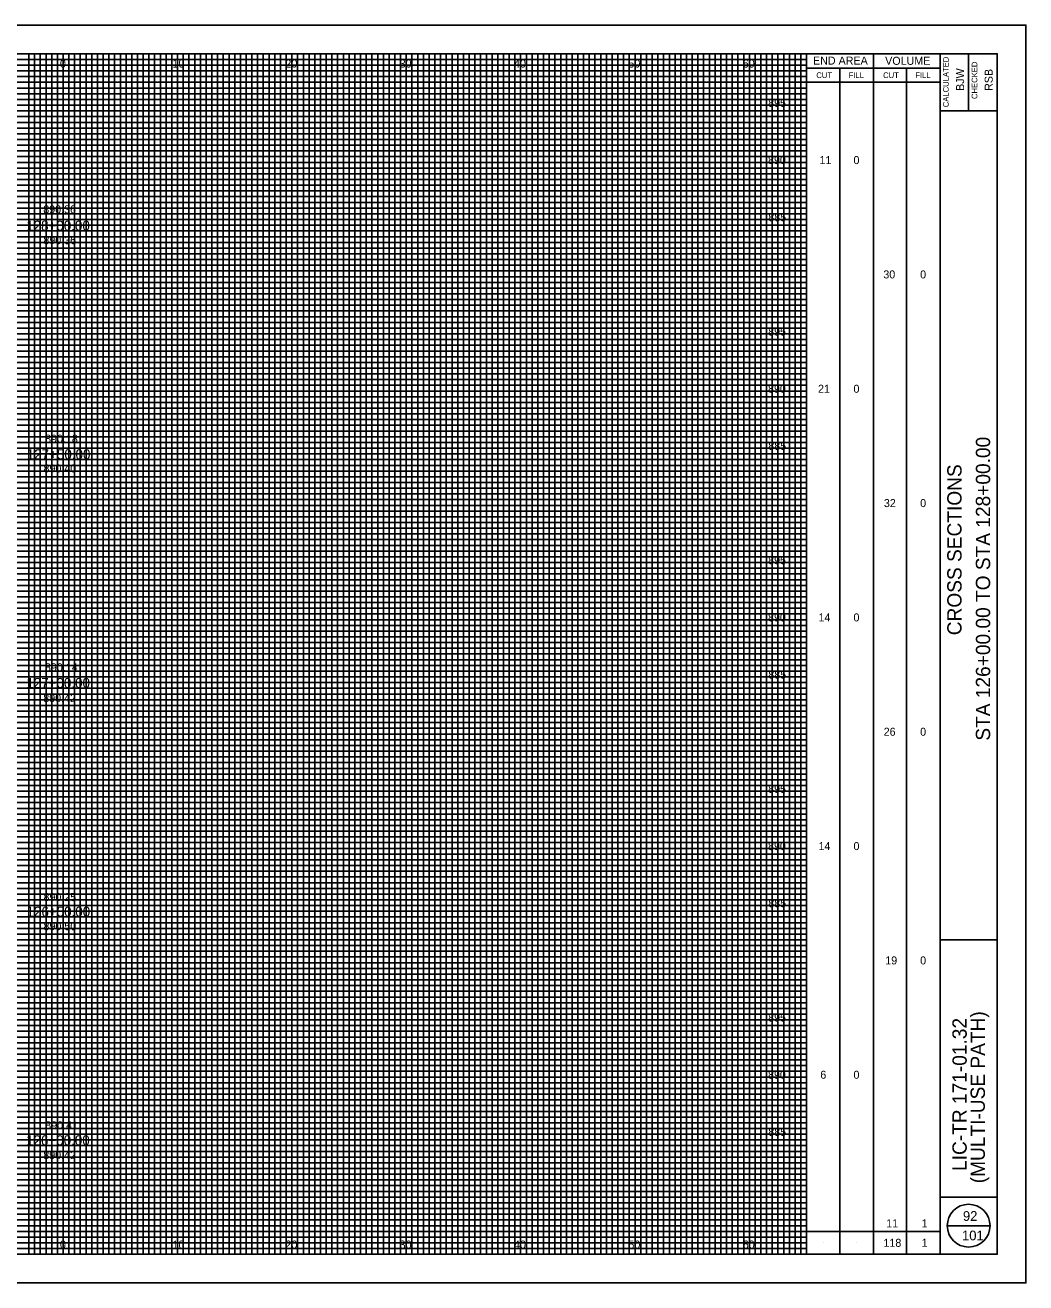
# Model space of a CAD drawing. Extents: x -10 to 160, y -2 to 3672.
# Drawn here: x 72.5 to 160, y 2642.5 to 2752.5 of the extents above; entities that cross this region are included whole.
import ezdxf

# ---------------------------------------------------------------- set-up
doc = ezdxf.new("R2010")
doc.units = 0
for name, color, linetype in [('SH_Border', 7, 'Continuous'), ('SH_Cut_Line', 7, 'Continuous'), ('SH_Data', 7, 'Continuous'), ('SH_Major_Grid_Line', 7, 'Continuous'), ('SH_Minor_Grid_Line', 7, 'Continuous'), ('SH_Text', 7, 'Continuous'), ('TX_P_10', 7, 'Continuous'), ('TX_X_10', 7, 'Continuous')]:
    doc.layers.add(name, color=color, linetype=linetype)

msp = doc.modelspace()

# ---------------------------------------------------------------- linework, layer by layer
at = {"layer": 'SH_Border'}
for p, q in [((152.5, 2645), (152.5, 2750)), ((155, 2750), (155, 2745)), ((152.5, 2745), (157.5, 2745)), ((152.5, 2672.5), (157.5, 2672.5)), ((152.5, 2650), (157.5, 2650))]:
    msp.add_line(p, q, dxfattribs=at)
msp.add_lwpolyline([(0, 2750), (157.5, 2750), (157.5, 2645), (0, 2645)], close=True, dxfattribs=at)
at = {"layer": 'SH_Cut_Line'}
msp.add_lwpolyline([(-10, 2642.5), (160, 2642.5), (160, 2752.5), (-10, 2752.5)], close=True, dxfattribs=at)
at = {"layer": 'SH_Data'}
for p, q in [((140.83, 2645), (140.83, 2750)), ((146.67, 2645), (146.67, 2750)), ((140.83, 2748.75), (152.5, 2748.75)), ((143.75, 2645), (143.75, 2748.75)), ((149.58, 2645), (149.58, 2748.75)), ((140.83, 2747.5), (152.5, 2747.5)), ((140.83, 2647), (152.5, 2647)), ((153.12, 2647.5), (156.88, 2647.5)), ((142.29, 2646), (142.29, 2646)), ((145.21, 2646), (145.21, 2646)), ((148.12, 2646), (148.12, 2646)), ((151.04, 2646), (151.04, 2646))]:
    msp.add_line(p, q, dxfattribs=at)
msp.add_circle((155, 2647.5), 1.87, dxfattribs=at)
at = {"layer": 'SH_Major_Grid_Line'}
for p, q in [((75.83, 2645), (75.83, 2750)), ((80.83, 2645), (80.83, 2750)), ((85.83, 2645), (85.83, 2750)), ((90.83, 2645), (90.83, 2750)), ((95.83, 2645), (95.83, 2750)), ((100.83, 2645), (100.83, 2750)), ((105.83, 2645), (105.83, 2750)), ((110.83, 2645), (110.83, 2750)), ((115.83, 2645), (115.83, 2750)), ((120.83, 2645), (120.83, 2750)), ((125.83, 2645), (125.83, 2750)), ((130.83, 2645), (130.83, 2750)), ((135.83, 2645), (135.83, 2750)), ((5.83, 2745), (140.83, 2745)), ((5.83, 2740), (140.83, 2740)), ((5.83, 2735), (140.83, 2735)), ((5.83, 2730), (140.83, 2730)), ((5.83, 2725), (140.83, 2725)), ((5.83, 2720), (140.83, 2720)), ((5.83, 2715), (140.83, 2715)), ((5.83, 2710), (140.83, 2710)), ((5.83, 2705), (140.83, 2705)), ((5.83, 2700), (140.83, 2700)), ((5.83, 2695), (140.83, 2695)), ((5.83, 2690), (140.83, 2690)), ((5.83, 2685), (140.83, 2685)), ((5.83, 2680), (140.83, 2680)), ((5.83, 2675), (140.83, 2675)), ((5.83, 2670), (140.83, 2670)), ((5.83, 2665), (140.83, 2665)), ((5.83, 2660), (140.83, 2660)), ((5.83, 2655), (140.83, 2655)), ((5.83, 2650), (140.83, 2650))]:
    msp.add_line(p, q, dxfattribs=at)
at = {"layer": 'SH_Minor_Grid_Line'}
for p, q in [((72.83, 2645), (72.83, 2750)), ((73.33, 2645), (73.33, 2750)), ((73.83, 2645), (73.83, 2750)), ((74.33, 2645), (74.33, 2750)), ((74.83, 2645), (74.83, 2750)), ((75.33, 2645), (75.33, 2750)), ((76.33, 2645), (76.33, 2750)), ((76.83, 2645), (76.83, 2750)), ((77.33, 2645), (77.33, 2750)), ((77.83, 2645), (77.83, 2750)), ((78.33, 2645), (78.33, 2750)), ((78.83, 2645), (78.83, 2750)), ((79.33, 2645), (79.33, 2750)), ((79.83, 2645), (79.83, 2750)), ((80.33, 2645), (80.33, 2750)), ((81.33, 2645), (81.33, 2750)), ((81.83, 2645), (81.83, 2750)), ((82.33, 2645), (82.33, 2750)), ((82.83, 2645), (82.83, 2750)), ((83.33, 2645), (83.33, 2750)), ((83.83, 2645), (83.83, 2750)), ((84.33, 2645), (84.33, 2750)), ((84.83, 2645), (84.83, 2750)), ((85.33, 2645), (85.33, 2750)), ((86.33, 2645), (86.33, 2750)), ((86.83, 2645), (86.83, 2750)), ((87.33, 2645), (87.33, 2750)), ((87.83, 2645), (87.83, 2750)), ((88.33, 2645), (88.33, 2750)), ((88.83, 2645), (88.83, 2750)), ((89.33, 2645), (89.33, 2750)), ((89.83, 2645), (89.83, 2750)), ((90.33, 2645), (90.33, 2750)), ((91.33, 2645), (91.33, 2750)), ((91.83, 2645), (91.83, 2750)), ((92.33, 2645), (92.33, 2750)), ((92.83, 2645), (92.83, 2750)), ((93.33, 2645), (93.33, 2750)), ((93.83, 2645), (93.83, 2750)), ((94.33, 2645), (94.33, 2750)), ((94.83, 2645), (94.83, 2750)), ((95.33, 2645), (95.33, 2750)), ((96.33, 2645), (96.33, 2750)), ((96.83, 2645), (96.83, 2750)), ((97.33, 2645), (97.33, 2750)), ((97.83, 2645), (97.83, 2750)), ((98.33, 2645), (98.33, 2750)), ((98.83, 2645), (98.83, 2750)), ((99.33, 2645), (99.33, 2750)), ((99.83, 2645), (99.83, 2750)), ((100.33, 2645), (100.33, 2750)), ((101.33, 2645), (101.33, 2750)), ((101.83, 2645), (101.83, 2750)), ((102.33, 2645), (102.33, 2750)), ((102.83, 2645), (102.83, 2750)), ((103.33, 2645), (103.33, 2750)), ((103.83, 2645), (103.83, 2750)), ((104.33, 2645), (104.33, 2750)), ((104.83, 2645), (104.83, 2750)), ((105.33, 2645), (105.33, 2750)), ((106.33, 2645), (106.33, 2750)), ((106.83, 2645), (106.83, 2750)), ((107.33, 2645), (107.33, 2750)), ((107.83, 2645), (107.83, 2750)), ((108.33, 2645), (108.33, 2750)), ((108.83, 2645), (108.83, 2750)), ((109.33, 2645), (109.33, 2750)), ((109.83, 2645), (109.83, 2750)), ((110.33, 2645), (110.33, 2750)), ((111.33, 2645), (111.33, 2750)), ((111.83, 2645), (111.83, 2750)), ((112.33, 2645), (112.33, 2750)), ((112.83, 2645), (112.83, 2750)), ((113.33, 2645), (113.33, 2750)), ((113.83, 2645), (113.83, 2750)), ((114.33, 2645), (114.33, 2750)), ((114.83, 2645), (114.83, 2750)), ((115.33, 2645), (115.33, 2750)), ((116.33, 2645), (116.33, 2750)), ((116.83, 2645), (116.83, 2750)), ((117.33, 2645), (117.33, 2750)), ((117.83, 2645), (117.83, 2750)), ((118.33, 2645), (118.33, 2750)), ((118.83, 2645), (118.83, 2750)), ((119.33, 2645), (119.33, 2750)), ((119.83, 2645), (119.83, 2750)), ((120.33, 2645), (120.33, 2750)), ((121.33, 2645), (121.33, 2750)), ((121.83, 2645), (121.83, 2750)), ((122.33, 2645), (122.33, 2750)), ((122.83, 2645), (122.83, 2750)), ((123.33, 2645), (123.33, 2750)), ((123.83, 2645), (123.83, 2750)), ((124.33, 2645), (124.33, 2750)), ((124.83, 2645), (124.83, 2750)), ((125.33, 2645), (125.33, 2750)), ((126.33, 2645), (126.33, 2750)), ((126.83, 2645), (126.83, 2750)), ((127.33, 2645), (127.33, 2750)), ((127.83, 2645), (127.83, 2750)), ((128.33, 2645), (128.33, 2750)), ((128.83, 2645), (128.83, 2750)), ((129.33, 2645), (129.33, 2750)), ((129.83, 2645), (129.83, 2750)), ((130.33, 2645), (130.33, 2750)), ((131.33, 2645), (131.33, 2750)), ((131.83, 2645), (131.83, 2750)), ((132.33, 2645), (132.33, 2750)), ((132.83, 2645), (132.83, 2750)), ((133.33, 2645), (133.33, 2750)), ((133.83, 2645), (133.83, 2750)), ((134.33, 2645), (134.33, 2750)), ((134.83, 2645), (134.83, 2750)), ((135.33, 2645), (135.33, 2750)), ((136.33, 2645), (136.33, 2750)), ((136.83, 2645), (136.83, 2750)), ((137.33, 2645), (137.33, 2750)), ((137.83, 2645), (137.83, 2750)), ((138.33, 2645), (138.33, 2750)), ((138.83, 2645), (138.83, 2750)), ((139.33, 2645), (139.33, 2750)), ((139.83, 2645), (139.83, 2750)), ((140.33, 2645), (140.33, 2750)), ((5.83, 2749.5), (140.83, 2749.5)), ((5.83, 2749), (140.83, 2749)), ((5.83, 2748.5), (140.83, 2748.5)), ((5.83, 2748), (140.83, 2748)), ((5.83, 2747.5), (140.83, 2747.5)), ((5.83, 2747), (140.83, 2747)), ((5.83, 2746.5), (140.83, 2746.5)), ((5.83, 2746), (140.83, 2746)), ((5.83, 2745.5), (140.83, 2745.5)), ((5.83, 2744.5), (140.83, 2744.5)), ((5.83, 2744), (140.83, 2744)), ((5.83, 2743.5), (140.83, 2743.5)), ((5.83, 2743), (140.83, 2743)), ((5.83, 2742.5), (140.83, 2742.5)), ((5.83, 2742), (140.83, 2742)), ((5.83, 2741.5), (140.83, 2741.5)), ((5.83, 2741), (140.83, 2741)), ((5.83, 2740.5), (140.83, 2740.5)), ((5.83, 2739.5), (140.83, 2739.5)), ((5.83, 2739), (140.83, 2739)), ((5.83, 2738.5), (140.83, 2738.5)), ((5.83, 2738), (140.83, 2738)), ((5.83, 2737.5), (140.83, 2737.5)), ((5.83, 2737), (140.83, 2737)), ((5.83, 2736.5), (140.83, 2736.5)), ((5.83, 2736), (140.83, 2736)), ((5.83, 2735.5), (140.83, 2735.5)), ((5.83, 2734.5), (140.83, 2734.5)), ((5.83, 2734), (140.83, 2734)), ((5.83, 2733.5), (140.83, 2733.5)), ((5.83, 2733), (140.83, 2733)), ((5.83, 2732.5), (140.83, 2732.5)), ((5.83, 2732), (140.83, 2732)), ((5.83, 2731.5), (140.83, 2731.5)), ((5.83, 2731), (140.83, 2731)), ((5.83, 2730.5), (140.83, 2730.5)), ((5.83, 2729.5), (140.83, 2729.5)), ((5.83, 2729), (140.83, 2729)), ((5.83, 2728.5), (140.83, 2728.5)), ((5.83, 2728), (140.83, 2728)), ((5.83, 2727.5), (140.83, 2727.5)), ((5.83, 2727), (140.83, 2727)), ((5.83, 2726.5), (140.83, 2726.5)), ((5.83, 2726), (140.83, 2726)), ((5.83, 2725.5), (140.83, 2725.5)), ((5.83, 2724.5), (140.83, 2724.5)), ((5.83, 2724), (140.83, 2724)), ((5.83, 2723.5), (140.83, 2723.5)), ((5.83, 2723), (140.83, 2723)), ((5.83, 2722.5), (140.83, 2722.5)), ((5.83, 2722), (140.83, 2722)), ((5.83, 2721.5), (140.83, 2721.5)), ((5.83, 2721), (140.83, 2721)), ((5.83, 2720.5), (140.83, 2720.5)), ((5.83, 2719.5), (140.83, 2719.5)), ((5.83, 2719), (140.83, 2719)), ((5.83, 2718.5), (140.83, 2718.5)), ((5.83, 2718), (140.83, 2718)), ((5.83, 2717.5), (140.83, 2717.5)), ((5.83, 2717), (140.83, 2717)), ((5.83, 2716.5), (140.83, 2716.5)), ((5.83, 2716), (140.83, 2716)), ((5.83, 2715.5), (140.83, 2715.5)), ((5.83, 2714.5), (140.83, 2714.5)), ((5.83, 2714), (140.83, 2714)), ((5.83, 2713.5), (140.83, 2713.5)), ((5.83, 2713), (140.83, 2713)), ((5.83, 2712.5), (140.83, 2712.5)), ((5.83, 2712), (140.83, 2712)), ((5.83, 2711.5), (140.83, 2711.5)), ((5.83, 2711), (140.83, 2711)), ((5.83, 2710.5), (140.83, 2710.5)), ((5.83, 2709.5), (140.83, 2709.5)), ((5.83, 2709), (140.83, 2709)), ((5.83, 2708.5), (140.83, 2708.5)), ((5.83, 2708), (140.83, 2708)), ((5.83, 2707.5), (140.83, 2707.5)), ((5.83, 2707), (140.83, 2707)), ((5.83, 2706.5), (140.83, 2706.5)), ((5.83, 2706), (140.83, 2706)), ((5.83, 2705.5), (140.83, 2705.5)), ((5.83, 2704.5), (140.83, 2704.5)), ((5.83, 2704), (140.83, 2704)), ((5.83, 2703.5), (140.83, 2703.5)), ((5.83, 2703), (140.83, 2703)), ((5.83, 2702.5), (140.83, 2702.5)), ((5.83, 2702), (140.83, 2702)), ((5.83, 2701.5), (140.83, 2701.5)), ((5.83, 2701), (140.83, 2701)), ((5.83, 2700.5), (140.83, 2700.5)), ((5.83, 2699.5), (140.83, 2699.5)), ((5.83, 2699), (140.83, 2699)), ((5.83, 2698.5), (140.83, 2698.5)), ((5.83, 2698), (140.83, 2698)), ((5.83, 2697.5), (140.83, 2697.5)), ((5.83, 2697), (140.83, 2697)), ((5.83, 2696.5), (140.83, 2696.5)), ((5.83, 2696), (140.83, 2696)), ((5.83, 2695.5), (140.83, 2695.5)), ((5.83, 2694.5), (140.83, 2694.5)), ((5.83, 2694), (140.83, 2694)), ((5.83, 2693.5), (140.83, 2693.5)), ((5.83, 2693), (140.83, 2693)), ((5.83, 2692.5), (140.83, 2692.5)), ((5.83, 2692), (140.83, 2692)), ((5.83, 2691.5), (140.83, 2691.5)), ((5.83, 2691), (140.83, 2691)), ((5.83, 2690.5), (140.83, 2690.5)), ((5.83, 2689.5), (140.83, 2689.5)), ((5.83, 2689), (140.83, 2689)), ((5.83, 2688.5), (140.83, 2688.5)), ((5.83, 2688), (140.83, 2688)), ((5.83, 2687.5), (140.83, 2687.5)), ((5.83, 2687), (140.83, 2687)), ((5.83, 2686.5), (140.83, 2686.5)), ((5.83, 2686), (140.83, 2686)), ((5.83, 2685.5), (140.83, 2685.5)), ((5.83, 2684.5), (140.83, 2684.5)), ((5.83, 2684), (140.83, 2684)), ((5.83, 2683.5), (140.83, 2683.5)), ((5.83, 2683), (140.83, 2683)), ((5.83, 2682.5), (140.83, 2682.5)), ((5.83, 2682), (140.83, 2682)), ((5.83, 2681.5), (140.83, 2681.5)), ((5.83, 2681), (140.83, 2681)), ((5.83, 2680.5), (140.83, 2680.5)), ((5.83, 2679.5), (140.83, 2679.5)), ((5.83, 2679), (140.83, 2679)), ((5.83, 2678.5), (140.83, 2678.5)), ((5.83, 2678), (140.83, 2678)), ((5.83, 2677.5), (140.83, 2677.5)), ((5.83, 2677), (140.83, 2677)), ((5.83, 2676.5), (140.83, 2676.5)), ((5.83, 2676), (140.83, 2676)), ((5.83, 2675.5), (140.83, 2675.5)), ((5.83, 2674.5), (140.83, 2674.5)), ((5.83, 2674), (140.83, 2674)), ((5.83, 2673.5), (140.83, 2673.5)), ((5.83, 2673), (140.83, 2673)), ((5.83, 2672.5), (140.83, 2672.5)), ((5.83, 2672), (140.83, 2672)), ((5.83, 2671.5), (140.83, 2671.5)), ((5.83, 2671), (140.83, 2671)), ((5.83, 2670.5), (140.83, 2670.5)), ((5.83, 2669.5), (140.83, 2669.5)), ((5.83, 2669), (140.83, 2669)), ((5.83, 2668.5), (140.83, 2668.5)), ((5.83, 2668), (140.83, 2668)), ((5.83, 2667.5), (140.83, 2667.5)), ((5.83, 2667), (140.83, 2667)), ((5.83, 2666.5), (140.83, 2666.5)), ((5.83, 2666), (140.83, 2666)), ((5.83, 2665.5), (140.83, 2665.5)), ((5.83, 2664.5), (140.83, 2664.5)), ((5.83, 2664), (140.83, 2664)), ((5.83, 2663.5), (140.83, 2663.5)), ((5.83, 2663), (140.83, 2663)), ((5.83, 2662.5), (140.83, 2662.5)), ((5.83, 2662), (140.83, 2662)), ((5.83, 2661.5), (140.83, 2661.5)), ((5.83, 2661), (140.83, 2661)), ((5.83, 2660.5), (140.83, 2660.5)), ((5.83, 2659.5), (140.83, 2659.5)), ((5.83, 2659), (140.83, 2659)), ((5.83, 2658.5), (140.83, 2658.5)), ((5.83, 2658), (140.83, 2658)), ((5.83, 2657.5), (140.83, 2657.5)), ((5.83, 2657), (140.83, 2657)), ((5.83, 2656.5), (140.83, 2656.5)), ((5.83, 2656), (140.83, 2656)), ((5.83, 2655.5), (140.83, 2655.5)), ((5.83, 2654.5), (140.83, 2654.5)), ((5.83, 2654), (140.83, 2654)), ((5.83, 2653.5), (140.83, 2653.5)), ((5.83, 2653), (140.83, 2653)), ((5.83, 2652.5), (140.83, 2652.5)), ((5.83, 2652), (140.83, 2652)), ((5.83, 2651.5), (140.83, 2651.5)), ((5.83, 2651), (140.83, 2651)), ((5.83, 2650.5), (140.83, 2650.5)), ((5.83, 2649.5), (140.83, 2649.5)), ((5.83, 2649), (140.83, 2649)), ((5.83, 2648.5), (140.83, 2648.5)), ((5.83, 2648), (140.83, 2648)), ((5.83, 2647.5), (140.83, 2647.5)), ((5.83, 2647), (140.83, 2647)), ((5.83, 2646.5), (140.83, 2646.5)), ((5.83, 2646), (140.83, 2646)), ((5.83, 2645.5), (140.83, 2645.5))]:
    msp.add_line(p, q, dxfattribs=at)

# ---------------------------------------------------------------- texts
at = {"layer": 'SH_Data'}
for s, height, p in [('END AREA', 0.7, (141.39, 2749.05)), ('VOLUME', 0.7, (147.7, 2749.03)), ('CUT', 0.5, (141.68, 2747.87)), ('FILL', 0.5, (144.5, 2747.87)), ('CUT', 0.5, (147.52, 2747.87)), ('FILL', 0.5, (150.34, 2747.87)), ('92', 0.85, (154.5, 2647.92)), ('101', 0.85, (154.42, 2646.22))]:
    msp.add_text(s, height=height, dxfattribs=at).set_placement(p)
for s, height, p in [('CALCULATED', 0.5, (153.26, 2745.32)), ('CHECKED', 0.5, (155.76, 2746.04)), ('BJW', 0.7, (154.6, 2746.75)), ('RSB', 0.7, (157.1, 2746.75)), ('STA 126+00.00 TO STA 128+00.00', 1.25, (156.88, 2689.92)), ('CROSS SECTIONS', 1.25, (154.38, 2699.14)), ('LIC-TR 171-01.32', 1.25, (154.83, 2652.29)), ('(MULTI-USE PATH)', 1.25, (156.42, 2651.21))]:
    msp.add_text(s, height=height, rotation=90, dxfattribs=at).set_placement(p)
at = {"layer": 'SH_Text'}
for s, height, p in [('0', 0.7, (75.55, 2748.79)), ('10', 0.7, (85.39, 2748.79)), ('20', 0.7, (95.26, 2748.79)), ('30', 0.7, (105.25, 2748.79)), ('40', 0.7, (115.25, 2748.79)), ('50', 0.7, (125.25, 2748.79)), ('60', 0.7, (135.25, 2748.79)), ('895', 0.7, (137.47, 2745.35)), ('890', 0.7, (137.46, 2740.35)), ('11', 0.7, (141.96, 2740.35)), ('0', 0.7, (144.93, 2740.35)), ('885', 0.7, (137.48, 2735.35)), ('128+00.00', 0.875, (72.6, 2734.53)), ('30', 0.7, (147.54, 2730.35)), ('0', 0.7, (150.76, 2730.35)), ('895', 0.7, (137.47, 2725.35)), ('890', 0.7, (137.46, 2720.35)), ('21', 0.7, (141.83, 2720.35)), ('0', 0.7, (144.93, 2720.35)), ('885', 0.7, (137.48, 2715.35)), ('127+50.00', 0.875, (72.65, 2714.53)), ('32', 0.7, (147.59, 2710.35)), ('0', 0.7, (150.76, 2710.35)), ('895', 0.7, (137.47, 2705.35)), ('890', 0.7, (137.46, 2700.35)), ('14', 0.7, (141.87, 2700.35)), ('0', 0.7, (144.93, 2700.35)), ('127+00.00', 0.875, (72.61, 2694.53)), ('885', 0.7, (137.48, 2695.35)), ('26', 0.7, (147.57, 2690.35)), ('0', 0.7, (150.76, 2690.35)), ('895', 0.7, (137.47, 2685.35)), ('890', 0.7, (137.46, 2680.35)), ('14', 0.7, (141.87, 2680.35)), ('0', 0.7, (144.93, 2680.35)), ('126+50.00', 0.875, (72.63, 2674.53)), ('885', 0.7, (137.48, 2675.35)), ('19', 0.7, (147.71, 2670.35)), ('0', 0.7, (150.76, 2670.35)), ('895', 0.7, (137.47, 2665.35)), ('890', 0.7, (137.46, 2660.35)), ('6', 0.7, (142.03, 2660.35)), ('0', 0.7, (144.93, 2660.35)), ('126+00.00', 0.875, (72.59, 2654.53)), ('885', 0.7, (137.48, 2655.35)), ('11', 0.7, (147.79, 2647.35)), ('1', 0.7, (150.88, 2647.35)), ('0', 0.7, (75.55, 2645.5)), ('10', 0.7, (85.39, 2645.5)), ('20', 0.7, (95.26, 2645.5)), ('30', 0.7, (105.25, 2645.5)), ('40', 0.7, (115.25, 2645.5)), ('50', 0.7, (125.25, 2645.5)), ('60', 0.7, (135.25, 2645.5)), ('118', 0.7, (147.55, 2645.65)), ('1', 0.7, (150.88, 2645.65))]:
    msp.add_text(s, height=height, dxfattribs=at).set_placement(p)
at = {"layer": 'TX_P_10'}
for s, p in [('890.36', (74.09, 2736.04)), ('890.18', (74.25, 2715.98)), ('890.14', (74.24, 2695.99)), ('890.25', (74.11, 2675.89)), ('890.41', (74.26, 2655.93))]:
    msp.add_text(s, height=0.7, dxfattribs=at).set_placement(p)
at = {"layer": 'TX_X_10'}
for s, p in [('890.36', (74.1, 2733.34)), ('890.40', (74.11, 2713.38)), ('890.42', (74.09, 2693.29)), ('890.50', (74.11, 2673.34)), ('890.42', (74.09, 2653.32))]:
    msp.add_text(s, height=0.7, dxfattribs=at).set_placement(p)

doc.saveas('drawing.dxf')
